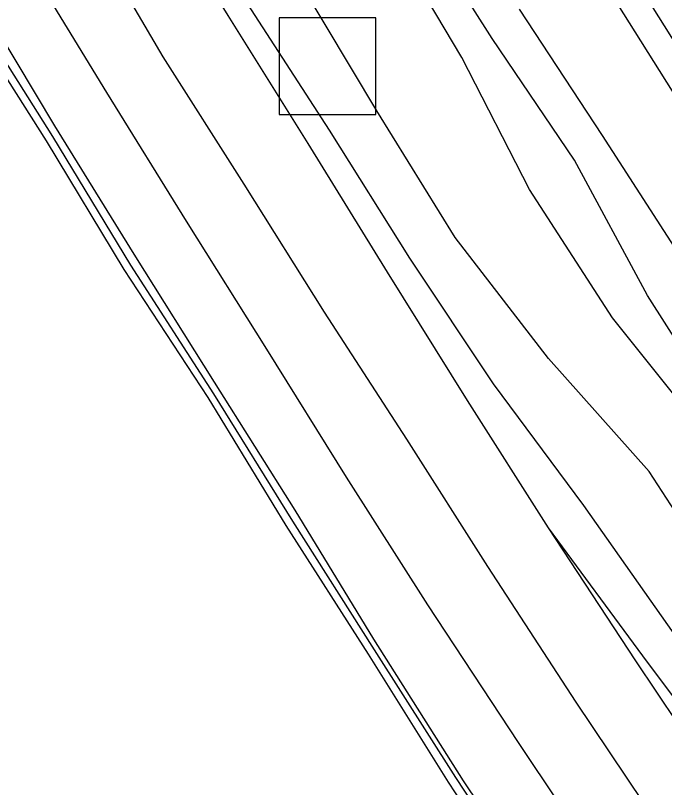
# Model space of a CAD drawing. Extents: x 1602514 to 1609837, y 863887 to 871157.
# Drawn here: x 1604733.5 to 1604840.9, y 868021.6 to 868149.3 of the extents above; entities that cross this region are included whole.
import ezdxf

# ---------------------------------------------------------------- set-up
doc = ezdxf.new("R2010")
doc.units = 0
for name, color, linetype in [('Lighting_Signals-Equipment', 7, 'Continuous'), ('Survey-Centerline', 7, 'Continuous'), ('Survey-Edge of pavement', 7, 'Continuous'), ('Survey-Flow line', 7, 'Continuous'), ('Survey-Ridge Lines', 7, 'Continuous'), ('Survey-Safety', 7, 'Continuous'), ('Survey-Shoulders', 7, 'Continuous')]:
    doc.layers.add(name, color=color, linetype=linetype)

msp = doc.modelspace()

# ---------------------------------------------------------------- linework, layer by layer
at = {"layer": 'Lighting_Signals-Equipment'}
msp.add_lwpolyline([(1604777.15, 868132.94), (1604793.15, 868132.94), (1604793.15, 868148.94), (1604777.15, 868148.94)], close=True, dxfattribs=at)
msp.add_lwpolyline([(1604777.15, 868132.94), (1604793.15, 868132.94), (1604793.15, 868148.94), (1604777.15, 868148.94)], close=True, dxfattribs=at)
at = {"layer": 'Survey-Centerline'}
msp.add_lwpolyline([(1605011.74, 867768.84), (1604997.34, 867789.28), (1604983.04, 867809.77), (1604968.85, 867830.35), (1604954.41, 867850.76), (1604940.1, 867871.26), (1604925.6, 867891.62), (1604911.36, 867912.16), (1604897.05, 867932.66), (1604882.9, 867953.27), (1604868.6, 867973.76), (1604854.39, 867994.33), (1604840.21, 868014.92), (1604826.29, 868035.69), (1604811.67, 868058.15), (1604798.25, 868079.24), (1604784.66, 868100.23), (1604771.38, 868121.4), (1604757.96, 868142.49), (1604745.31, 868164.07)], dxfattribs=at)
msp.add_lwpolyline([(1605011.74, 867768.84), (1604997.34, 867789.28), (1604983.04, 867809.77), (1604968.85, 867830.35), (1604954.41, 867850.76), (1604940.1, 867871.26), (1604925.6, 867891.62), (1604911.36, 867912.16), (1604897.05, 867932.66), (1604882.9, 867953.27), (1604868.6, 867973.76), (1604854.39, 867994.33), (1604840.21, 868014.92), (1604826.29, 868035.69), (1604811.67, 868058.15), (1604798.25, 868079.24), (1604784.66, 868100.23), (1604771.38, 868121.4), (1604757.96, 868142.49), (1604745.31, 868164.07)], dxfattribs=at)
at = {"layer": 'Survey-Edge of pavement'}
for points in [[(1605047.79, 867763.52), (1605033.48, 867784.02), (1605019.09, 867804.45), (1605004.78, 867824.95), (1604990.47, 867845.45), (1604976.24, 867866), (1604961.6, 867886.27), (1604946.22, 867906.01), (1604930.68, 867925.65), (1604914.84, 867945.08), (1604899.3, 867964.71), (1604883.46, 867984.14), (1604867.66, 868003.59), (1604852.31, 868023.36), (1604837.29, 868043.35), (1604821.71, 868064.54), (1604808.29, 868085.63), (1604795.07, 868106.85), (1604781.95, 868128.13), (1604768.7, 868149.33), (1604755.55, 868170.59)], [(1605047.79, 867763.52), (1605033.48, 867784.02), (1605019.09, 867804.45), (1605004.78, 867824.95), (1604990.47, 867845.45), (1604976.24, 867866), (1604961.6, 867886.27), (1604946.22, 867906.01), (1604930.68, 867925.65), (1604914.84, 867945.08), (1604899.3, 867964.71), (1604883.46, 867984.14), (1604867.66, 868003.59), (1604852.31, 868023.36), (1604837.29, 868043.35), (1604821.71, 868064.54), (1604808.29, 868085.63), (1604795.07, 868106.85), (1604781.95, 868128.13), (1604768.7, 868149.33), (1604755.55, 868170.59)], [(1604987.11, 867751.65), (1604974.95, 867773.65), (1604961.85, 867794.98), (1604948.22, 867815.96), (1604934.63, 867836.95), (1604920.84, 867857.81), (1604907.67, 867879.1), (1604894.93, 867900.69), (1604882.54, 867922.53), (1604870.22, 867944.41), (1604857.8, 867966.22), (1604844.76, 867987.61), (1604830.64, 868008.24), (1604816.73, 868029.01), (1604801.73, 868051.82), (1604788.31, 868072.92), (1604775.09, 868094.13), (1604761.81, 868115.31), (1604748.65, 868136.57), (1604735.63, 868157.92)], [(1604987.11, 867751.65), (1604974.95, 867773.65), (1604961.85, 867794.98), (1604948.22, 867815.96), (1604934.63, 867836.95), (1604920.84, 867857.81), (1604907.67, 867879.1), (1604894.93, 867900.69), (1604882.54, 867922.53), (1604870.22, 867944.41), (1604857.8, 867966.22), (1604844.76, 867987.61), (1604830.64, 868008.24), (1604816.73, 868029.01), (1604801.73, 868051.82), (1604788.31, 868072.92), (1604775.09, 868094.13), (1604761.81, 868115.31), (1604748.65, 868136.57), (1604735.63, 868157.92)], [(1604828.88, 868157.99), (1604842.17, 868136.82), (1604856.19, 868116.11), (1604869.61, 868095.02), (1604882.7, 868075.06), (1604896.39, 868054.13), (1604910.57, 868033.54), (1604924.48, 868012.78), (1604938.79, 867992.28), (1604953.03, 867971.74), (1604967.34, 867951.24), (1604981.36, 867930.54), (1604996.12, 867910.36), (1605010.85, 867890.16), (1605025.29, 867869.75), (1605039.59, 867849.25), (1605053.9, 867828.75)], [(1604828.88, 868157.99), (1604842.17, 868136.82), (1604856.19, 868116.11), (1604869.61, 868095.02), (1604882.7, 868075.06), (1604896.39, 868054.13), (1604910.57, 868033.54), (1604924.48, 868012.78), (1604938.79, 867992.28), (1604953.03, 867971.74), (1604967.34, 867951.24), (1604981.36, 867930.54), (1604996.12, 867910.36), (1605010.85, 867890.16), (1605025.29, 867869.75), (1605039.59, 867849.25), (1605053.9, 867828.75)]]:
    msp.add_lwpolyline(points, dxfattribs=at)
at = {"layer": 'Survey-Flow line'}
msp.add_lwpolyline([(1604959.15, 867915.43), (1604944.85, 867936.1), (1604930.04, 867955.86), (1604918.09, 867978.38), (1604900.65, 867996.47), (1604888.29, 868018.24), (1604875.83, 868039.34), (1604861.33, 868059.03), (1604847.7, 868079.98), (1604832.28, 868099.3), (1604818.54, 868120.55), (1604807.37, 868142.39), (1604794.48, 868164.13)], dxfattribs=at)
msp.add_lwpolyline([(1604959.15, 867915.43), (1604944.85, 867936.1), (1604930.04, 867955.86), (1604918.09, 867978.38), (1604900.65, 867996.47), (1604888.29, 868018.24), (1604875.83, 868039.34), (1604861.33, 868059.03), (1604847.7, 868079.98), (1604832.28, 868099.3), (1604818.54, 868120.55), (1604807.37, 868142.39), (1604794.48, 868164.13)], dxfattribs=at)
at = {"layer": 'Survey-Ridge Lines'}
for points in [[(1604979.68, 867746.81), (1604968.04, 867769.37), (1604952.87, 867789.53), (1604941.78, 867811.76), (1604927.13, 867832.27), (1604914.15, 867853.33), (1604900.72, 867874.92), (1604885.88, 867894.93), (1604871.71, 867915.82), (1604857.94, 867936.4), (1604844.37, 867957.58), (1604831.2, 867978.92), (1604819.07, 868001.31), (1604805.15, 868022.48), (1604791.91, 868043.68), (1604778.33, 868064.96), (1604765.38, 868086.13), (1604751.49, 868107.33), (1604738.65, 868128.61), (1604724.78, 868150.45), (1604711.41, 868171.42), (1604698.92, 868193.55), (1604686.36, 868214.79), (1604674.17, 868237.44)], [(1604979.68, 867746.81), (1604968.04, 867769.37), (1604952.87, 867789.53), (1604941.78, 867811.76), (1604927.13, 867832.27), (1604914.15, 867853.33), (1604900.72, 867874.92), (1604885.88, 867894.93), (1604871.71, 867915.82), (1604857.94, 867936.4), (1604844.37, 867957.58), (1604831.2, 867978.92), (1604819.07, 868001.31), (1604805.15, 868022.48), (1604791.91, 868043.68), (1604778.33, 868064.96), (1604765.38, 868086.13), (1604751.49, 868107.33), (1604738.65, 868128.61), (1604724.78, 868150.45), (1604711.41, 868171.42), (1604698.92, 868193.55), (1604686.36, 868214.79), (1604674.17, 868237.44)], [(1605051.65, 867797.5), (1605036.77, 867817.35), (1605022.01, 867837.19), (1605007.9, 867858.54), (1604993.54, 867878.63), (1604978.97, 867899.5), (1604964.5, 867919.14), (1604950.02, 867939.7), (1604936.69, 867960.42), (1604922.33, 867981.34), (1604908.6, 868001.96), (1604894.34, 868022.4), (1604880.3, 868042.34), (1604865.82, 868061.95), (1604851.26, 868082.3), (1604838.08, 868102.99), (1604825.98, 868125.37), (1604812.4, 868145.54), (1604798.82, 868166.89)], [(1605051.65, 867797.5), (1605036.77, 867817.35), (1605022.01, 867837.19), (1605007.9, 867858.54), (1604993.54, 867878.63), (1604978.97, 867899.5), (1604964.5, 867919.14), (1604950.02, 867939.7), (1604936.69, 867960.42), (1604922.33, 867981.34), (1604908.6, 868001.96), (1604894.34, 868022.4), (1604880.3, 868042.34), (1604865.82, 868061.95), (1604851.26, 868082.3), (1604838.08, 868102.99), (1604825.98, 868125.37), (1604812.4, 868145.54), (1604798.82, 868166.89)], [(1604832.76, 868160.46), (1604846.05, 868139.29), (1604859.54, 868118.24), (1604873.33, 868097.38), (1604886.31, 868077.58), (1604900.26, 868056.83), (1604914.18, 868036.07), (1604928.09, 868015.3), (1604942.4, 867994.8), (1604956.68, 867974.28), (1604970.98, 867953.78), (1604985.23, 867933.24), (1604999.5, 867912.72), (1605014.04, 867892.39), (1605028.48, 867871.98), (1605042.79, 867851.48), (1605057.1, 867830.99)], [(1604832.76, 868160.46), (1604846.05, 868139.29), (1604859.54, 868118.24), (1604873.33, 868097.38), (1604886.31, 868077.58), (1604900.26, 868056.83), (1604914.18, 868036.07), (1604928.09, 868015.3), (1604942.4, 867994.8), (1604956.68, 867974.28), (1604970.98, 867953.78), (1604985.23, 867933.24), (1604999.5, 867912.72), (1605014.04, 867892.39), (1605028.48, 867871.98), (1605042.79, 867851.48), (1605057.1, 867830.99)], [(1605053.34, 867767.54), (1605040.06, 867789.34), (1605025.74, 867809.65), (1605012.97, 867830.97), (1604998.49, 867851.89), (1604985.06, 867872.71), (1604968.57, 867892.09), (1604954.47, 867912.19), (1604940.14, 867932.81), (1604924.76, 867952.23), (1604909.86, 867972.64), (1604894.62, 867992.3), (1604881.05, 868013.25), (1604867.15, 868033.52), (1604851.96, 868052.93), (1604838.33, 868073.89), (1604821.72, 868092.58), (1604806.24, 868112.59), (1604793.33, 868133.58), (1604780.42, 868155.19)], [(1605053.34, 867767.54), (1605040.06, 867789.34), (1605025.74, 867809.65), (1605012.97, 867830.97), (1604998.49, 867851.89), (1604985.06, 867872.71), (1604968.57, 867892.09), (1604954.47, 867912.19), (1604940.14, 867932.81), (1604924.76, 867952.23), (1604909.86, 867972.64), (1604894.62, 867992.3), (1604881.05, 868013.25), (1604867.15, 868033.52), (1604851.96, 868052.93), (1604838.33, 868073.89), (1604821.72, 868092.58), (1604806.24, 868112.59), (1604793.33, 868133.58), (1604780.42, 868155.19)], [(1605036.55, 867755.68), (1605022.25, 867776.17), (1605008.1, 867796.78), (1604993.79, 867817.28), (1604979.55, 867837.82), (1604965.11, 867858.23), (1604950.8, 867878.73), (1604936.3, 867899.09), (1604922.03, 867919.61), (1604907.72, 867940.1), (1604893.57, 867960.71), (1604879.27, 867981.21), (1604864.8, 868001.6), (1604850.06, 868021.8), (1604836.15, 868042.57), (1604821.71, 868064.54)], [(1605036.55, 867755.68), (1605022.25, 867776.17), (1605008.1, 867796.78), (1604993.79, 867817.28), (1604979.55, 867837.82), (1604965.11, 867858.23), (1604950.8, 867878.73), (1604936.3, 867899.09), (1604922.03, 867919.61), (1604907.72, 867940.1), (1604893.57, 867960.71), (1604879.27, 867981.21), (1604864.8, 868001.6), (1604850.06, 868021.8), (1604836.15, 868042.57), (1604821.71, 868064.54)]]:
    msp.add_lwpolyline(points, dxfattribs=at)
at = {"layer": 'Survey-Safety'}
msp.add_lwpolyline([(1604982.63, 867748.89), (1604970.7, 867771.23), (1604957.31, 867792.59), (1604943.91, 867813.27), (1604929.78, 867834.12), (1604916.6, 867855.07), (1604902.57, 867876.2), (1604888.56, 867896.8), (1604874.83, 867917.96), (1604861.35, 867938.78), (1604846.98, 867959.38), (1604833.78, 867980.7), (1604820.26, 868002.1), (1604806.36, 868023.26), (1604792.94, 868044.35), (1604779.42, 868065.66), (1604766.32, 868086.74), (1604752.59, 868108.02), (1604739.73, 868129.29), (1604725.91, 868151.11)], dxfattribs=at)
msp.add_lwpolyline([(1604982.63, 867748.89), (1604970.7, 867771.23), (1604957.31, 867792.59), (1604943.91, 867813.27), (1604929.78, 867834.12), (1604916.6, 867855.07), (1604902.57, 867876.2), (1604888.56, 867896.8), (1604874.83, 867917.96), (1604861.35, 867938.78), (1604846.98, 867959.38), (1604833.78, 867980.7), (1604820.26, 868002.1), (1604806.36, 868023.26), (1604792.94, 868044.35), (1604779.42, 868065.66), (1604766.32, 868086.74), (1604752.59, 868108.02), (1604739.73, 868129.29), (1604725.91, 868151.11)], dxfattribs=at)
at = {"layer": 'Survey-Shoulders'}
for points in [[(1604983.76, 867749.31), (1604972.02, 867771.6), (1604958.79, 867792.85), (1604945.33, 867813.94), (1604931.48, 867834.75), (1604917.75, 867855.66), (1604904.19, 867876.68), (1604890.41, 867897.54), (1604876.42, 867918.26), (1604862.77, 867939.21), (1604848.65, 867959.84), (1604835.32, 867981.02), (1604821.57, 868001.9), (1604807.65, 868022.67), (1604792.83, 868046.16), (1604779.78, 868067.48), (1604766.46, 868088.64), (1604753.17, 868109.82), (1604740.05, 868131.1), (1604727.17, 868152.53)], [(1604983.76, 867749.31), (1604972.02, 867771.6), (1604958.79, 867792.85), (1604945.33, 867813.94), (1604931.48, 867834.75), (1604917.75, 867855.66), (1604904.19, 867876.68), (1604890.41, 867897.54), (1604876.42, 867918.26), (1604862.77, 867939.21), (1604848.65, 867959.84), (1604835.32, 867981.02), (1604821.57, 868001.9), (1604807.65, 868022.67), (1604792.83, 868046.16), (1604779.78, 868067.48), (1604766.46, 868088.64), (1604753.17, 868109.82), (1604740.05, 868131.1), (1604727.17, 868152.53)], [(1605049, 867764.37), (1605034.69, 867784.86), (1605020.3, 867805.3), (1605005.99, 867825.8), (1604991.68, 867846.29), (1604977.25, 867866.7), (1604962.97, 867887.22), (1604948.11, 867907.33), (1604932.6, 867926.99), (1604917.51, 867946.94), (1604902.29, 867966.8), (1604887.27, 867986.8), (1604871.85, 868006.52), (1604856.96, 868026.61), (1604842.49, 868046.99), (1604827.54, 868068.25), (1604812.61, 868088.38), (1604798.76, 868109.19), (1604785.47, 868130.37), (1604771.88, 868151.35)], [(1605049, 867764.37), (1605034.69, 867784.86), (1605020.3, 867805.3), (1605005.99, 867825.8), (1604991.68, 867846.29), (1604977.25, 867866.7), (1604962.97, 867887.22), (1604948.11, 867907.33), (1604932.6, 867926.99), (1604917.51, 867946.94), (1604902.29, 867966.8), (1604887.27, 867986.8), (1604871.85, 868006.52), (1604856.96, 868026.61), (1604842.49, 868046.99), (1604827.54, 868068.25), (1604812.61, 868088.38), (1604798.76, 868109.19), (1604785.47, 868130.37), (1604771.88, 868151.35)], [(1605058.81, 867797.58), (1605044.61, 867818.08), (1605029.4, 867838.01), (1605014.88, 867858.36), (1605001.06, 867879.09), (1604987.03, 867899.54), (1604971.7, 867919.27), (1604957.47, 867940.46), (1604943.31, 867960.82), (1604929.32, 867981.59), (1604915.32, 868002.25), (1604901.57, 868023.43), (1604887.96, 868044.21), (1604870.83, 868066.77), (1604857.7, 868087.44), (1604844.17, 868108.46), (1604830.62, 868129.47), (1604816.9, 868150.37)], [(1605058.81, 867797.58), (1605044.61, 867818.08), (1605029.4, 867838.01), (1605014.88, 867858.36), (1605001.06, 867879.09), (1604987.03, 867899.54), (1604971.7, 867919.27), (1604957.47, 867940.46), (1604943.31, 867960.82), (1604929.32, 867981.59), (1604915.32, 868002.25), (1604901.57, 868023.43), (1604887.96, 868044.21), (1604870.83, 868066.77), (1604857.7, 868087.44), (1604844.17, 868108.46), (1604830.62, 868129.47), (1604816.9, 868150.37)]]:
    msp.add_lwpolyline(points, dxfattribs=at)

doc.saveas('drawing.dxf')
